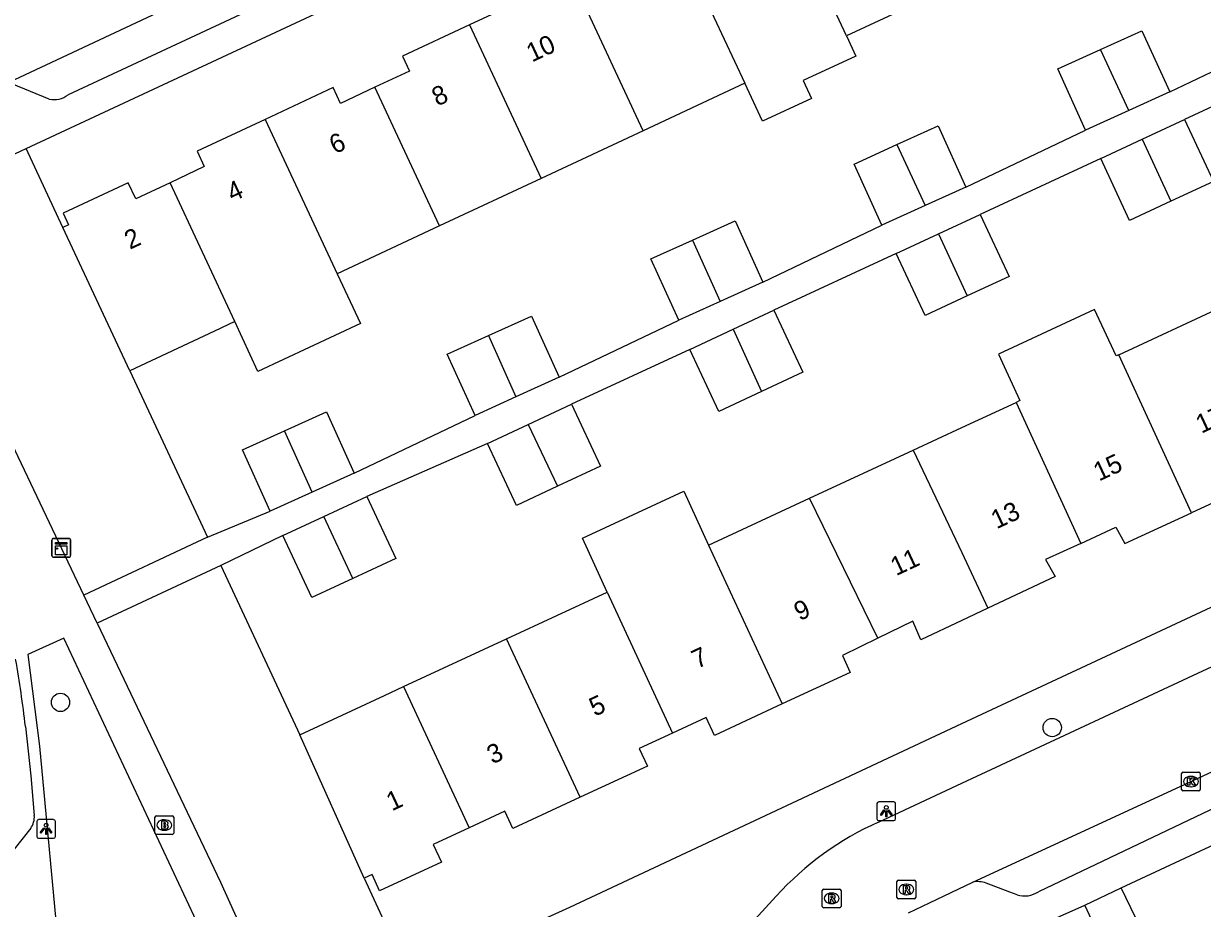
# Model space of a CAD drawing. Extents: x 160037 to 160839, y 385326 to 386441.
# Drawn here: x 160449.9 to 160512.9, y 386086.7 to 386134 of the extents above; entities that cross this region are included whole.
import ezdxf

# ---------------------------------------------------------------- set-up
doc = ezdxf.new("R2010")
doc.units = 0
for name, color, linetype in [('IMGEO_Boom', 7, 'Continuous'), ('IMGEO_Brandkraan', 7, 'Continuous'), ('IMGEO_Groenvoorziening', 7, 'Continuous'), ('IMGEO_Kast', 7, 'Continuous'), ('IMGEO_Kolk', 7, 'Continuous'), ('IMGEO_Lichtpunt', 7, 'Continuous'), ('IMGEO_Pand', 7, 'Continuous'), ('IMGEO_Pand_nummerreeks', 7, 'Continuous'), ('IMGEO_Rijbaan_lokaal_open', 7, 'Continuous'), ('IMGEO_Rioolput', 7, 'Continuous'), ('IMGEO_Voetpad_open', 7, 'Continuous')]:
    doc.layers.add(name, color=color, linetype=linetype)

msp = doc.modelspace()

# ---------------------------------------------------------------- linework, layer by layer
at = {"layer": 'IMGEO_Boom'}
for centre in [(160451.838, 386097.694), (160504.835, 386096.35)]:
    msp.add_circle(centre, 0.489, dxfattribs=at)
at = {"layer": 'IMGEO_Brandkraan'}
for p, q in [((160456.886, 386090.714), (160456.886, 386091.566)), ((160456.961, 386091.64), (160457.813, 386091.64)), ((160457.887, 386091.566), (160457.887, 386090.714)), ((160457.397, 386090.86), (160457.372, 386090.86)), ((160457.374, 386091.42), (160457.399, 386091.42)), ((160457.813, 386090.64), (160456.961, 386090.64))]:
    msp.add_line(p, q, dxfattribs=at)
for points in [[(160456.886, 386090.714), (160456.886, 386091.566)], [(160456.961, 386091.64), (160457.813, 386091.64)], [(160457.887, 386091.566), (160457.887, 386090.714)], [(160457.234, 386091.34), (160457.234, 386090.94), (160457.447, 386090.94)], [(160457.465, 386091.34), (160457.234, 386091.34)], [(160457.413, 386091.259), (160457.359, 386091.259), (160457.359, 386091.183)], [(160457.359, 386091.183), (160457.412, 386091.183)], [(160457.421, 386091.107), (160457.359, 386091.107), (160457.359, 386091.026)], [(160457.359, 386091.026), (160457.421, 386091.026)], [(160457.813, 386090.64), (160456.961, 386090.64)]]:
    msp.add_lwpolyline(points, dxfattribs=at)
for centre, radius, start, end in [((160456.963, 386091.564), 0.0765, 91.55205, 178.44795), ((160456.963, 386091.564), 0.0765, 91.55205, 178.44795), ((160457.811, 386091.564), 0.0765, 1.55205, 88.44795), ((160457.811, 386091.564), 0.0765, 1.55205, 88.44795), ((160457.414, 386091.221), 0.0379, 267.82845, 90.93552), ((160457.422, 386091.066), 0.0404, 269.87594, 90.50774), ((160457.453, 386091.191), 0.251, 268.66757, 293.53466), ((160457.469, 386091.195), 0.145, 59.4692, 91.53667), ((160457.494, 386091.242), 0.0922, 285.51372, 58.15012), ((160457.499, 386091.05), 0.105, 301.31148, 78.98903), ((160456.963, 386090.716), 0.0765, 181.55205, 268.44795), ((160456.963, 386090.716), 0.0765, 181.55205, 268.44795), ((160457.811, 386090.716), 0.0765, 271.55205, 358.44795), ((160457.811, 386090.716), 0.0765, 271.55205, 358.44795)]:
    msp.add_arc(centre, radius, start, end, dxfattribs=at)
for centre, major_axis, ratio, start_param, end_param in [((160457.373, 386091.14), (-0.387, 0.002), 0.722429, 4.712389, 7.853982), ((160457.398, 386091.14), (-0.39, 0.002), 0.717154, 1.570796, 4.712389)]:
    msp.add_ellipse(centre, major_axis=major_axis, ratio=ratio, start_param=start_param, end_param=end_param, dxfattribs=at)
at = {"layer": 'IMGEO_Groenvoorziening'}
for points in [[(160451.966, 386123.072), (160449.995, 386127.289)], [(160455.542, 386115.419), (160459.702, 386106.515)], [(160460.404, 386105.012), (160464.625, 386095.964)], [(160468.06, 386088.297), (160470.559, 386082.88)]]:
    msp.add_lwpolyline(points, dxfattribs=at)
at = {"layer": 'IMGEO_Kast'}
for p, q in [((160451.38, 386105.527), (160451.38, 386106.368)), ((160451.38, 386106.368), (160451.38, 386105.527)), ((160451.455, 386106.452), (160452.296, 386106.452)), ((160452.296, 386106.452), (160451.455, 386106.452)), ((160452.38, 386106.377), (160452.38, 386105.536)), ((160452.38, 386105.536), (160452.38, 386106.377)), ((160452.305, 386105.452), (160451.464, 386105.452)), ((160451.464, 386105.452), (160452.305, 386105.452))]:
    msp.add_line(p, q, dxfattribs=at)
for points in [[(160451.575, 386106.242), (160452.175, 386106.242), (160452.175, 386106.157), (160451.575, 386106.157), (160451.575, 386106.242)], [(160451.575, 386106.067), (160452.175, 386106.067), (160452.175, 386105.578), (160451.575, 386105.578), (160451.575, 386106.067)]]:
    msp.add_lwpolyline(points, dxfattribs=at)
msp.add_circle((160451.659, 386105.916), 0.0377, dxfattribs=at)
for centre, start, end in [((160451.458, 386106.374), 92.4484, 184.28452), ((160451.458, 386106.374), 92.4484, 184.28452), ((160452.302, 386106.374), 2.4484, 94.28452), ((160452.302, 386106.374), 2.4484, 94.28452), ((160451.458, 386105.53), 182.4484, 274.28452), ((160451.458, 386105.53), 182.4484, 274.28452), ((160452.302, 386105.53), 272.4484, 4.28452), ((160452.302, 386105.53), 272.4484, 4.28452)]:
    msp.add_arc(centre, 0.0779, start, end, dxfattribs=at)
at = {"layer": 'IMGEO_Kolk'}
for p, q in [((160511.824, 386093.963), (160512.676, 386093.963)), ((160511.749, 386093.037), (160511.749, 386093.889)), ((160512.237, 386093.743), (160512.262, 386093.743)), ((160512.75, 386093.889), (160512.75, 386093.037)), ((160512.676, 386092.963), (160511.824, 386092.963)), ((160512.26, 386093.183), (160512.235, 386093.183))]:
    msp.add_line(p, q, dxfattribs=at)
for points in [[(160511.824, 386093.963), (160512.676, 386093.963)], [(160511.749, 386093.037), (160511.749, 386093.889)], [(160512.07, 386093.663), (160512.193, 386093.663), (160512.193, 386093.512), (160512.323, 386093.663), (160512.487, 386093.663), (160512.341, 386093.512), (160512.494, 386093.263), (160512.342, 386093.263), (160512.257, 386093.427), (160512.193, 386093.36), (160512.193, 386093.263), (160512.07, 386093.263), (160512.07, 386093.663)], [(160512.75, 386093.889), (160512.75, 386093.037)], [(160512.676, 386092.963), (160511.824, 386092.963)]]:
    msp.add_lwpolyline(points, dxfattribs=at)
for centre, start, end in [((160511.826, 386093.887), 91.55205, 178.44795), ((160511.826, 386093.887), 91.55205, 178.44795), ((160512.674, 386093.887), 1.55205, 88.44795), ((160512.674, 386093.887), 1.55205, 88.44795), ((160511.826, 386093.039), 181.55205, 268.44795), ((160511.826, 386093.039), 181.55205, 268.44795), ((160512.674, 386093.039), 271.55205, 358.44795), ((160512.674, 386093.039), 271.55205, 358.44795)]:
    msp.add_arc(centre, 0.0765, start, end, dxfattribs=at)
for centre, major_axis, ratio, start_param, end_param in [((160512.236, 386093.463), (-0.387, 0.002), 0.722429, 4.712389, 7.853982), ((160512.261, 386093.463), (-0.39, 0.002), 0.717154, 1.570796, 4.712389)]:
    msp.add_ellipse(centre, major_axis=major_axis, ratio=ratio, start_param=start_param, end_param=end_param, dxfattribs=at)
at = {"layer": 'IMGEO_Lichtpunt'}
for p, q in [((160495.47, 386092.283), (160495.47, 386091.476)), ((160495.47, 386092.283), (160495.47, 386091.476)), ((160496.372, 386092.378), (160495.564, 386092.378)), ((160496.372, 386092.378), (160495.564, 386092.378)), ((160496.466, 386091.476), (160496.466, 386092.283)), ((160496.466, 386091.476), (160496.466, 386092.283)), ((160450.57, 386091.333), (160450.57, 386090.526)), ((160450.57, 386091.333), (160450.57, 386090.526)), ((160451.472, 386091.428), (160450.664, 386091.428)), ((160451.472, 386091.428), (160450.664, 386091.428)), ((160451.566, 386090.526), (160451.566, 386091.333)), ((160451.566, 386090.526), (160451.566, 386091.333)), ((160495.564, 386091.382), (160496.372, 386091.382)), ((160495.564, 386091.382), (160496.372, 386091.382)), ((160450.664, 386090.432), (160451.472, 386090.432)), ((160450.664, 386090.432), (160451.472, 386090.432))]:
    msp.add_line(p, q, dxfattribs=at)
for points in [[(160495.844, 386091.947), (160495.883, 386091.919), (160495.695, 386091.657), (160495.657, 386091.684), (160495.844, 386091.947)], [(160495.946, 386091.899), (160495.993, 386091.899), (160495.993, 386091.577), (160495.946, 386091.577), (160495.946, 386091.899)], [(160496.056, 386091.919), (160496.094, 386091.946), (160496.281, 386091.684), (160496.242, 386091.656), (160496.056, 386091.919)], [(160450.944, 386090.997), (160450.983, 386090.969), (160450.795, 386090.707), (160450.757, 386090.734), (160450.944, 386090.997)], [(160451.046, 386090.949), (160451.093, 386090.949), (160451.093, 386090.627), (160451.046, 386090.627), (160451.046, 386090.949)], [(160451.156, 386090.969), (160451.194, 386090.996), (160451.381, 386090.734), (160451.342, 386090.706), (160451.156, 386090.969)]]:
    msp.add_lwpolyline(points, dxfattribs=at)
for centre in [(160495.969, 386092.081), (160451.069, 386091.131)]:
    msp.add_circle(centre, 0.0994, dxfattribs=at)
for centre, start, end in [((160495.564, 386092.283), 90, 180), ((160495.564, 386092.283), 90, 180), ((160496.372, 386092.283), 0, 90), ((160496.372, 386092.283), 0, 90), ((160495.564, 386091.476), 180, 270), ((160495.564, 386091.476), 180, 270), ((160496.372, 386091.476), 270, 0), ((160496.372, 386091.476), 270, 360), ((160450.664, 386091.333), 90, 180), ((160450.664, 386091.333), 90, 180), ((160451.472, 386091.333), 0, 90), ((160451.472, 386091.333), 0, 90), ((160450.664, 386090.526), 180, 270), ((160450.664, 386090.526), 180, 270), ((160451.472, 386090.526), 270, 0), ((160451.472, 386090.526), 270, 360)]:
    msp.add_arc(centre, 0.0946, start, end, dxfattribs=at)
at = {"layer": 'IMGEO_Pand'}
for points in [[(160493.835, 386133.314), (160490.4, 386140.675)], [(160484.552, 386139.036), (160488.41, 386130.779)], [(160479.532, 386135.624), (160477.66, 386134.749), (160477.276, 386135.571), (160473.695, 386133.898)], [(160482.982, 386128.242), (160479.532, 386135.624)], [(160499.297, 386135.867), (160493.835, 386133.314)], [(160473.695, 386133.898), (160470.116, 386132.225), (160470.489, 386131.427), (160468.641, 386130.564)], [(160473.695, 386133.898), (160477.527, 386125.693)], [(160493.835, 386133.314), (160494.341, 386132.229), (160491.532, 386130.918), (160491.974, 386129.971), (160489.358, 386128.75), (160488.41, 386130.779)], [(160507.417, 386132.584), (160509.631, 386133.586), (160511.113, 386130.313)], [(160506.621, 386128.279), (160505.139, 386131.552), (160507.417, 386132.584)], [(160508.924, 386129.322), (160507.417, 386132.584)], [(160468.641, 386130.564), (160466.797, 386129.702), (160466.402, 386130.547), (160462.768, 386128.849)], [(160472.099, 386123.156), (160468.641, 386130.564)], [(160488.41, 386130.779), (160482.982, 386128.242)], [(160511.113, 386130.313), (160508.924, 386129.322)], [(160508.924, 386129.322), (160506.621, 386128.279)], [(160462.768, 386128.849), (160459.137, 386127.152), (160459.524, 386126.322), (160457.69, 386125.465)], [(160462.768, 386128.849), (160466.624, 386120.598)], [(160509.638, 386127.786), (160511.909, 386128.846)], [(160511.909, 386128.846), (160513.456, 386125.533), (160511.182, 386124.472)], [(160482.982, 386128.242), (160477.527, 386125.693)], [(160496.533, 386127.498), (160498.738, 386128.496), (160500.22, 386125.223)], [(160495.728, 386123.189), (160494.246, 386126.462), (160496.533, 386127.498)], [(160496.533, 386127.498), (160498.045, 386124.238)], [(160507.426, 386126.753), (160509.638, 386127.786)], [(160509.638, 386127.786), (160511.182, 386124.472)], [(160511.182, 386124.472), (160508.973, 386123.44), (160507.426, 386126.753)], [(160457.69, 386125.465), (160455.855, 386124.608), (160455.457, 386125.459), (160451.975, 386123.832), (160452.265, 386123.212), (160451.966, 386123.072)], [(160461.15, 386118.04), (160457.69, 386125.465)], [(160477.527, 386125.693), (160472.099, 386123.156)], [(160500.22, 386125.223), (160498.045, 386124.238)], [(160498.045, 386124.238), (160495.728, 386123.189)], [(160498.753, 386122.732), (160500.983, 386123.773)], [(160500.983, 386123.773), (160502.53, 386120.46), (160500.283, 386119.411)], [(160455.542, 386115.419), (160451.966, 386123.072)], [(160472.099, 386123.156), (160466.624, 386120.598)], [(160485.612, 386122.395), (160487.885, 386123.424), (160489.367, 386120.151)], [(160484.875, 386118.117), (160483.393, 386121.39), (160485.612, 386122.395)], [(160485.612, 386122.395), (160487.085, 386119.118)], [(160496.5, 386121.68), (160498.753, 386122.732)], [(160498.753, 386122.732), (160500.283, 386119.411)], [(160500.283, 386119.411), (160498.047, 386118.367), (160496.5, 386121.68)], [(160466.624, 386120.598), (160467.868, 386117.936), (160462.388, 386115.383), (160461.15, 386118.04)], [(160489.367, 386120.151), (160487.085, 386119.118)], [(160487.085, 386119.118), (160484.875, 386118.117)], [(160487.786, 386117.639), (160489.956, 386118.652)], [(160489.956, 386118.652), (160491.503, 386115.339), (160489.293, 386114.307)], [(160508.389, 386116.27), (160508.253, 386116.207), (160507.103, 386118.687), (160501.956, 386116.299), (160503.106, 386113.819), (160502.901, 386113.724)], [(160508.389, 386116.27), (160513.828, 386118.794)], [(160461.15, 386118.04), (160460.072, 386117.536), (160455.542, 386115.419)], [(160474.708, 386117.299), (160477.002, 386118.338), (160478.484, 386115.065)], [(160473.992, 386113.031), (160472.51, 386116.304), (160474.708, 386117.299)], [(160474.708, 386117.299), (160476.17, 386114.017)], [(160485.473, 386116.559), (160487.786, 386117.639)], [(160487.786, 386117.639), (160489.293, 386114.307)], [(160489.293, 386114.307), (160487.02, 386113.246), (160485.473, 386116.559)], [(160512.285, 386107.831), (160508.389, 386116.27)], [(160478.484, 386115.065), (160476.17, 386114.017)], [(160476.17, 386114.017), (160473.992, 386113.031)], [(160476.829, 386112.549), (160479.144, 386113.63)], [(160479.144, 386113.63), (160480.691, 386110.317), (160478.39, 386109.242)], [(160497.413, 386111.178), (160500, 386112.378), (160502.901, 386113.724)], [(160502.901, 386113.724), (160506.361, 386106.193)], [(160463.804, 386112.203), (160466.053, 386113.222), (160467.535, 386109.949)], [(160474.661, 386111.537), (160476.829, 386112.549)], [(160476.829, 386112.549), (160478.39, 386109.242)], [(160463.043, 386107.915), (160461.561, 386111.188), (160463.804, 386112.203)], [(160465.291, 386108.933), (160463.804, 386112.203)], [(160478.39, 386109.242), (160476.208, 386108.224), (160474.661, 386111.537)], [(160491.872, 386108.607), (160497.413, 386111.178)], [(160497.413, 386111.178), (160500, 386105.703), (160501.402, 386102.734)], [(160517.268, 386111.303), (160515.401, 386110.446), (160515.858, 386109.481), (160512.285, 386107.831)], [(160467.535, 386109.949), (160465.291, 386108.933)], [(160465.291, 386108.933), (160463.043, 386107.915)], [(160465.913, 386107.632), (160468.204, 386108.702)], [(160468.204, 386108.702), (160469.751, 386105.389), (160467.465, 386104.321)], [(160481.058, 386103.589), (160479.726, 386106.462), (160485.144, 386108.975), (160486.475, 386106.103)], [(160486.475, 386106.103), (160491.872, 386108.607)], [(160495.512, 386101.118), (160491.872, 386108.607)], [(160506.361, 386106.193), (160508.241, 386107.057), (160508.711, 386106.181), (160512.285, 386107.831)], [(160463.721, 386106.609), (160465.913, 386107.632)], [(160467.465, 386104.321), (160465.913, 386107.632)], [(160467.465, 386104.321), (160465.268, 386103.296), (160463.721, 386106.609)], [(160486.475, 386106.103), (160490.41, 386097.613)], [(160506.361, 386106.193), (160504.484, 386105.331), (160504.992, 386104.43), (160501.402, 386102.734)], [(160475.678, 386101.093), (160481.058, 386103.589)], [(160481.058, 386103.589), (160484.55, 386096.058)], [(160501.402, 386102.734), (160500, 386102.072), (160497.817, 386101.04), (160497.388, 386102.031), (160495.512, 386101.118)], [(160470.175, 386098.539), (160475.678, 386101.093)], [(160479.606, 386092.627), (160475.678, 386101.093)], [(160495.512, 386101.118), (160493.633, 386100.204), (160494.04, 386099.296), (160490.41, 386097.613)], [(160464.625, 386095.964), (160469.161, 386098.069), (160470.175, 386098.539)], [(160470.175, 386098.539), (160473.671, 386090.996)], [(160490.41, 386097.613), (160486.779, 386095.929), (160486.335, 386096.886), (160484.55, 386096.058)], [(160468.06, 386088.297), (160464.625, 386095.964)], [(160484.55, 386096.058), (160482.765, 386095.231), (160483.2, 386094.293), (160479.606, 386092.627)], [(160479.606, 386092.627), (160476.011, 386090.96), (160475.584, 386091.883), (160473.671, 386090.996)], [(160473.671, 386090.996), (160471.756, 386090.108), (160472.199, 386089.152), (160468.893, 386087.619), (160468.487, 386088.495), (160468.06, 386088.297)]]:
    msp.add_lwpolyline(points, dxfattribs=at)
at = {"layer": 'IMGEO_Rijbaan_lokaal_open'}
for points in [[(160448.936, 386130.762), (160449.091, 386130.835), (160456.466, 386134.298), (160482.402, 386146.356), (160500, 386154.507), (160503.949, 386156.335), (160514.984, 386161.455)], [(160495.558, 386091.302), (160500, 386093.387), (160513.924, 386099.86), (160544.887, 386114.205), (160572.287, 386126.845), (160597.522, 386138.755)], [(160500.587, 386088.09), (160512.134, 386093.411), (160521.749, 386097.883), (160537.106, 386104.874), (160557.594, 386114.485), (160575.478, 386122.746), (160589.259, 386129.212)], [(160497.164, 386086.454), (160498.274, 386086.99), (160500.587, 386088.09)], [(160488.183, 386085.262), (160490.09, 386087.341)]]:
    msp.add_lwpolyline(points, dxfattribs=at)
msp.add_arc((160502.177, 386076.41), 16.296, 113.96353, 137.87535, dxfattribs=at)
at = {"layer": 'IMGEO_Rioolput'}
for p, q in [((160492.623, 386087.722), (160493.475, 386087.722)), ((160496.539, 386087.271), (160496.539, 386088.123)), ((160496.614, 386088.197), (160497.466, 386088.197)), ((160497.027, 386087.977), (160497.052, 386087.977)), ((160497.54, 386088.123), (160497.54, 386087.271)), ((160492.548, 386086.796), (160492.548, 386087.648)), ((160493.036, 386087.502), (160493.061, 386087.502)), ((160493.549, 386087.648), (160493.549, 386086.796)), ((160497.466, 386087.197), (160496.614, 386087.197)), ((160497.05, 386087.417), (160497.025, 386087.417)), ((160493.475, 386086.722), (160492.623, 386086.722)), ((160493.059, 386086.942), (160493.034, 386086.942))]:
    msp.add_line(p, q, dxfattribs=at)
for points in [[(160492.623, 386087.722), (160493.475, 386087.722)], [(160496.539, 386087.271), (160496.539, 386088.123)], [(160496.614, 386088.197), (160497.466, 386088.197)], [(160497.128, 386087.895), (160496.876, 386087.897), (160496.876, 386087.497)], [(160496.876, 386087.497), (160497, 386087.497), (160497, 386087.659), (160497.011, 386087.659)], [(160497.054, 386087.816), (160497, 386087.816), (160497, 386087.735)], [(160497, 386087.735), (160497.052, 386087.735)], [(160497.54, 386088.123), (160497.54, 386087.271)], [(160492.548, 386086.796), (160492.548, 386087.648)], [(160493.137, 386087.42), (160492.885, 386087.422), (160492.885, 386087.022)], [(160492.885, 386087.022), (160493.009, 386087.022), (160493.009, 386087.184), (160493.02, 386087.184)], [(160493.063, 386087.341), (160493.009, 386087.341), (160493.009, 386087.26)], [(160493.009, 386087.26), (160493.061, 386087.26)], [(160493.067, 386087.155), (160493.138, 386087.022), (160493.278, 386087.022), (160493.213, 386087.148)], [(160493.549, 386087.648), (160493.549, 386086.796)], [(160497.466, 386087.197), (160496.614, 386087.197)], [(160497.058, 386087.63), (160497.129, 386087.497), (160497.269, 386087.497), (160497.204, 386087.623)], [(160493.475, 386086.722), (160492.623, 386086.722)]]:
    msp.add_lwpolyline(points, dxfattribs=at)
for centre, radius, start, end in [((160492.625, 386087.646), 0.0765, 91.55205, 178.44795), ((160492.625, 386087.646), 0.0765, 91.55205, 178.44795), ((160493.473, 386087.646), 0.0765, 1.55205, 88.44795), ((160493.473, 386087.646), 0.0765, 1.55205, 88.44795), ((160496.616, 386088.121), 0.0765, 91.55205, 178.44795), ((160496.616, 386088.121), 0.0765, 91.55205, 178.44795), ((160497.01, 386087.606), 0.0533, 26.02933, 88.69889), ((160497.036, 386087.924), 0.19, 274.7715, 282.96867), ((160497.06, 386087.72), 0.0964, 77.00612, 93.18647), ((160497.074, 386087.777), 0.0378, 276.66336, 79.67722), ((160497.127, 386087.785), 0.109, 350.36119, 89.41601), ((160497.125, 386087.785), 0.112, 277.58423, 350.98172), ((160497.109, 386087.57), 0.108, 29.51342, 73.79051), ((160497.464, 386088.121), 0.0765, 1.55205, 88.44795), ((160497.464, 386088.121), 0.0765, 1.55205, 88.44795), ((160493.019, 386087.131), 0.0533, 26.02933, 88.69889), ((160493.045, 386087.449), 0.19, 274.7715, 282.96867), ((160493.069, 386087.245), 0.0964, 77.00612, 93.18647), ((160493.083, 386087.302), 0.0378, 276.66336, 79.67722), ((160493.136, 386087.31), 0.109, 350.36119, 89.41601), ((160493.134, 386087.31), 0.112, 277.58423, 350.98172), ((160493.118, 386087.095), 0.108, 29.51342, 73.79051), ((160496.616, 386087.273), 0.0765, 181.55205, 268.44795), ((160496.616, 386087.273), 0.0765, 181.55205, 268.44795), ((160497.464, 386087.273), 0.0765, 271.55205, 358.44795), ((160497.464, 386087.273), 0.0765, 271.55205, 358.44795), ((160492.625, 386086.798), 0.0765, 181.55205, 268.44795), ((160492.625, 386086.798), 0.0765, 181.55205, 268.44795), ((160493.473, 386086.798), 0.0765, 271.55205, 358.44795), ((160493.473, 386086.798), 0.0765, 271.55205, 358.44795)]:
    msp.add_arc(centre, radius, start, end, dxfattribs=at)
for centre, major_axis, ratio, start_param, end_param in [((160497.026, 386087.697), (-0.387, 0.002), 0.722429, 4.712389, 7.853982), ((160497.051, 386087.697), (-0.39, 0.002), 0.717154, 1.570796, 4.712389), ((160493.035, 386087.222), (-0.387, 0.002), 0.722429, 4.712389, 7.853982), ((160493.06, 386087.222), (-0.39, 0.002), 0.717154, 1.570796, 4.712389)]:
    msp.add_ellipse(centre, major_axis=major_axis, ratio=ratio, start_param=start_param, end_param=end_param, dxfattribs=at)
at = {"layer": 'IMGEO_Voetpad_open'}
for points in [[(160512.99, 386158.487), (160452.239, 386130.163)], [(160449.995, 386127.289), (160500, 386150.617), (160515.697, 386157.924)], [(160511.113, 386130.313), (160517.484, 386133.356)], [(160518.196, 386131.755), (160511.909, 386128.846)], [(160451.234, 386129.936), (160449.242, 386130.741)], [(160500.22, 386125.223), (160506.621, 386128.279)], [(160445.324, 386125.11), (160449.995, 386127.289)], [(160507.426, 386126.753), (160500.983, 386123.773)], [(160587.726, 386126.412), (160576.273, 386121.038), (160558.389, 386112.777), (160537.896, 386103.164), (160513.634, 386092.12), (160504.095, 386087.58)], [(160508.525, 386087.791), (160590.352, 386125.946)], [(160489.367, 386120.151), (160495.728, 386123.189)], [(160453.089, 386103.425), (160444.235, 386122.046)], [(160496.5, 386121.68), (160489.956, 386118.652)], [(160478.484, 386115.065), (160484.875, 386118.117)], [(160485.473, 386116.559), (160479.144, 386113.63)], [(160467.535, 386109.949), (160473.992, 386113.031)], [(160470.559, 386082.88), (160479.048, 386086.745), (160500, 386096.569), (160536.242, 386113.478)], [(160474.661, 386111.537), (160468.204, 386108.702)], [(160459.702, 386106.515), (160463.043, 386107.915)], [(160463.721, 386106.609), (160460.404, 386105.012)], [(160459.702, 386106.515), (160453.089, 386103.425)], [(160460.404, 386105.012), (160453.801, 386101.927)], [(160453.801, 386101.927), (160453.089, 386103.425)], [(160453.801, 386101.927), (160460.384, 386088.081), (160463.214, 386081.817)], [(160460.825, 386082.312), (160452.021, 386101.119), (160450.089, 386100.248), (160450.712, 386095.349), (160451.809, 386083.747)], [(160449.961, 386096.41), (160450.245, 386093.762), (160450.436, 386091.651)], [(160450.244, 386090.965), (160448.949, 386089.332)], [(160502.957, 386087.415), (160502.57, 386087.547), (160501.592, 386087.926), (160501.309, 386088.031)], [(160506.578, 386086.858), (160508.525, 386087.791)], [(160516.481, 386079.041), (160513.414, 386077.655), (160508.525, 386087.791)], [(160496.351, 386082.292), (160506.578, 386086.858)], [(160510.751, 386077.21), (160510.989, 386077.388), (160506.578, 386086.858)]]:
    msp.add_lwpolyline(points, dxfattribs=at)
for centre, radius, start, end in [((160451.51, 386131.052), 1.15, 256.11223, 309.34348), ((160391.996, 386089.854), 58.334, 6.45274, 10.01315), ((160449.452, 386091.556), 0.988, 323.24078, 5.48712), ((160500.851, 386086.868), 1.25, 68.48479, 102.17184), ((160503.358, 386088.658), 1.306, 252.13426, 304.36553)]:
    msp.add_arc(centre, radius, start, end, dxfattribs=at)

# ---------------------------------------------------------------- texts
at = {"layer": 'IMGEO_Pand_nummerreeks'}
for s, rotation, p in [('10', 24.97808, (160477.034, 386131.886)), ('8', 24.97808, (160471.976, 386129.531)), ('6', 24.97808, (160466.498, 386126.978)), ('4', 24.97523, (160461.024, 386124.428)), ('2', 24.97808, (160455.547, 386121.877)), ('17', 25.00509, (160512.805, 386112.045)), ('15', 25.00388, (160507.332, 386109.492)), ('13', 25.00509, (160501.861, 386106.94)), ('11', 25.00509, (160496.492, 386104.436)), ('9', 25.00509, (160491.333, 386102.03)), ('7', 25.00388, (160485.861, 386099.478)), ('5', 25.00509, (160480.389, 386096.925)), ('3', 25.00509, (160474.917, 386094.373)), ('1', 25.00509, (160469.548, 386091.869))]:
    msp.add_text(s, height=1, rotation=rotation, dxfattribs=at).set_placement(p)

doc.saveas('drawing.dxf')
